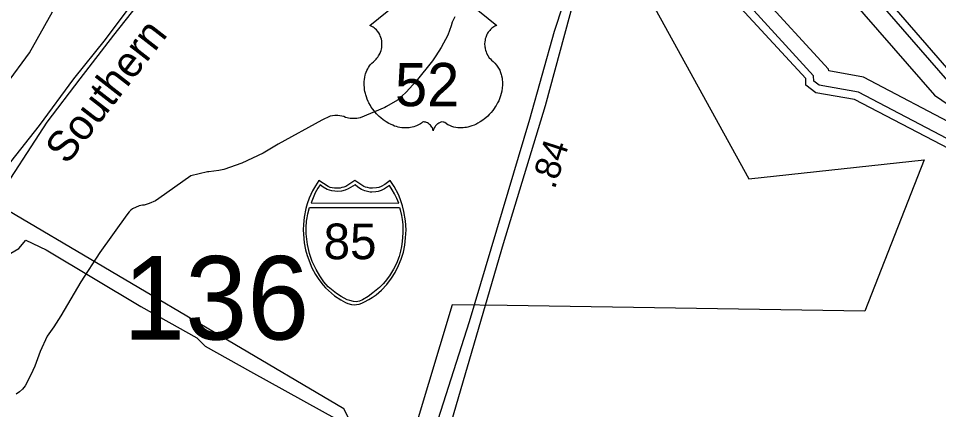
# Model space of a CAD drawing. Extents: x 1473865 to 1648260, y 639067 to 773536.
# Drawn here: x 1583557 to 1588081, y 716508 to 718430 of the extents above; entities that cross this region are included whole.
import ezdxf

# ---------------------------------------------------------------- set-up
doc = ezdxf.new("R2010")
doc.units = 0
for name, color, linetype in [('Exist Boundary Political City Limit New', 7, 'Continuous'), ('Exist Hydrographic Buffer Line', 7, 'Continuous'), ('Exist Hydrographic Island Shore', 7, 'Continuous'), ('Exist Hydrographic Lake Shore', 7, 'Continuous'), ('Exist Hydrographic Misc Water Feature', 7, 'Continuous'), ('Exist Railroad Mainline', 7, 'Continuous'), ('Exist Railroad Mainline Label', 7, 'Continuous'), ('Exist Road Primary Interstate Divided Center Attributed', 7, 'Continuous'), ('Exist Road Primary Interstate Mileage Hundredths English Label', 7, 'Continuous'), ('Exist Road Primary Interstate Shield CELL', 7, 'Continuous'), ('Exist Road Primary Interstate Shield Number Label', 7, 'Continuous'), ('Exist Road Primary US Shield CELL', 7, 'Continuous'), ('Exist Road Primary US Shield Number Label', 7, 'Continuous'), ('Exist Road Primary US UnDivided 4 Lane Attributed', 7, 'Continuous'), ('Exist Road Secondary Structure Standard Bridge Number Label', 7, 'Continuous'), ('Exist Utilities Electrical Transmission Line', 7, 'Continuous'), ('Map Preparation Boundary City Limit Buffer Line', 7, 'Continuous')]:
    doc.layers.add(name, color=color, linetype=linetype)

msp = doc.modelspace()

# ---------------------------------------------------------------- linework, layer by layer
at = {"layer": 'Exist Boundary Political City Limit New'}
msp.add_lwpolyline([(1586587.9, 718659.7), (1587148.1, 717641.8), (1588010.1, 717735.3), (1587719.1, 716992), (1585959.8, 717018.8), (1585689.5, 717022.8), (1585396.4, 716047.4), (1585156.6, 716512.1), (1583440.2, 717523.8), (1583698.2, 717919.5), (1583860.5, 718132.2), (1584027.1, 718347.9), (1584143.9, 718496.1)], dxfattribs=at)
at = {"layer": 'Exist Hydrographic Buffer Line'}
for points in [[(1588244.4, 718754.5), (1587342.7, 719361.6), (1587320.3, 719368.4), (1587246.5, 719340), (1587227.7, 719323.3), (1587203.7, 719174.7), (1587208.4, 719149.5), (1587249.4, 719076.5), (1587649, 718670.3), (1588124.1, 718123.3)], [(1588191.5, 717889.5), (1587712.3, 718140.5), (1587541.3, 718172.1), (1587540.5, 718181.2), (1587190.7, 718562.6), (1586999.9, 718719.3), (1586802.5, 718934.9), (1586810.5, 719008.3), (1586854.5, 718964.4), (1587014.9, 718954.4), (1587074.9, 718969.9), (1587145.1, 719069.1)], [(1587145.1, 719069.1), (1587173.1, 719019.2), (1587579.5, 718606.1), (1588060.7, 718052), (1588205.7, 717953.6), (1588414.5, 717931.3), (1588519.8, 717842.9), (1588734.6, 717766.3), (1588911.1, 717752.9), (1589019.2, 717773.5), (1589223.9, 717711.4), (1589277.1, 717697.8)], [(1588155.8, 717821.2), (1587686.8, 718066.8), (1587493.6, 718102.5), (1587468.3, 718121.8), (1587466, 718148.4), (1587137.6, 718506.5)]]:
    msp.add_lwpolyline(points, dxfattribs=at)
at = {"layer": 'Exist Hydrographic Island Shore'}
msp.add_lwpolyline([(1589258.3, 717841.6), (1589026.3, 717912), (1588908.3, 717888.1), (1588767.3, 717897.5), (1588593.3, 717956.9), (1588469.3, 718061.1), (1588261.4, 718078.5), (1588154.3, 718149.6), (1587678.3, 718697.5), (1587284.3, 719096.1), (1587243.3, 719169.1), (1587262.3, 719303.3), (1587320.3, 719328.4), (1588220.4, 718722.6), (1588723.3, 718341.5), (1589359.3, 717905.2), (1589316.4, 717830.6), (1589258.3, 717841.6)], dxfattribs=at)
at = {"layer": 'Exist Hydrographic Lake Shore'}
msp.add_lwpolyline([(1588132.3, 717788.9), (1587668.4, 718031.4), (1587477.3, 718064.8), (1587428.3, 718101.9), (1587428.3, 718134.7), (1587108.4, 718479.3), (1586919.3, 718634.1), (1586680.3, 718894.9), (1586700.3, 719078.3), (1586981.3, 719489.5), (1587056.4, 719471.6), (1587054.3, 719379.7), (1586909.4, 719133.2), (1586908.3, 719074.1), (1587008.3, 719072.1), (1587093.3, 719198.4), (1587188.3, 719419.6), (1587191.3, 719613.3)], dxfattribs=at)
at = {"layer": 'Exist Hydrographic Misc Water Feature'}
msp.add_lwpolyline([(1585702.2, 718437.9), (1585689.6, 718411.9), (1585685.3, 718393.9), (1585676.9, 718370.3), (1585668.4, 718346.7), (1585635, 718287.5), (1585610.1, 718246.1), (1585593.6, 718221.8), (1585513.3, 718121.7), (1585464.1, 718066.9), (1585421.5, 718028.4), (1585366.4, 717996.6), (1585358.4, 717992.7), (1585237.2, 717941.8), (1585221.1, 717938), (1585189.1, 717938.7), (1585165.2, 717943.3), (1585157.3, 717947.5), (1585127.3, 717952.2), (1585113.4, 717952.6), (1585089.4, 717948.9), (1585049, 717930), (1584834, 717812.1), (1584761.1, 717767.6), (1584655.9, 717718.1), (1584567.3, 717687.8), (1584543.3, 717682.6), (1584493.6, 717675.4), (1584487.1, 717675.5), (1584404.6, 717655.8), (1584248.1, 717545), (1584231.9, 717533), (1584199.6, 717519.7), (1584175.4, 717511.9), (1584167.4, 717512.1), (1584151.3, 717509.2), (1584118.8, 717493.4), (1584110.7, 717487.8), (1584102.5, 717479.8), (1584090.3, 717464.4), (1583958.1, 717280), (1583865, 717135.8), (1583831.8, 717079.8), (1583765.4, 716968), (1583732.1, 716913.7), (1583699.2, 716868.4), (1583663.6, 716793.6), (1583637.9, 716721.9), (1583618.8, 716678), (1583589.8, 716624.4), (1583577.4, 716609), (1583563.2, 716595.4), (1583546.9, 716583.4)], dxfattribs=at)
at = {"layer": 'Exist Railroad Mainline'}
msp.add_lwpolyline([(1583519.5, 717725.1), (1583661.2, 717903.7), (1583829.5, 718132.1), (1583985.3, 718326.6), (1584121.2, 718507.2), (1584268.9, 718695.7), (1584447.2, 718932.2), (1584587.2, 719116.6), (1584714.8, 719281.3), (1584842.3, 719434), (1584957.7, 719579), (1585056.7, 719686), (1585182, 719808.8), (1585274.9, 719895.7), (1585405.9, 720002.5), (1585522.8, 720095.4)], dxfattribs=at)
at = {"layer": 'Exist Road Primary Interstate Divided Center Attributed'}
for points in [[(1587219, 720124.6), (1586842.7, 719622.1), (1586651.2, 719363.7), (1586596.7, 719280.7), (1586453.2, 719045.7), (1586339.9, 718791.8), (1586275.1, 718620.5), (1586191.7, 718365.9), (1586069.1, 717933), (1585773.9, 716938.8), (1585440.3, 715898.4)], [(1585518.4, 715920), (1585584.1, 716159.4), (1585676.4, 716415.2), (1585942.3, 717323.5), (1586147.8, 718002.5), (1586291.7, 718528.9), (1586361.1, 718732.4), (1586421.9, 718872), (1586505.3, 719045.4), (1586588.2, 719186.8), (1586687.4, 719336.8), (1586879.3, 719595.8), (1587235.8, 720103.5)]]:
    msp.add_lwpolyline(points, dxfattribs=at)
at = {"layer": 'Exist Road Primary Interstate Shield CELL'}
for points in [[(1585210.6, 717023), (1585220.1, 717023.9), (1585232.8, 717026.4), (1585245.2, 717030.4), (1585259.3, 717036.7), (1585280.1, 717048.2), (1585296.9, 717058), (1585316.2, 717071), (1585342.3, 717094.7), (1585368.4, 717122.2), (1585391.4, 717153.2), (1585409.6, 717182.2), (1585425.7, 717215.4), (1585439.1, 717246.3), (1585449.8, 717281.6), (1585456.9, 717315.8), (1585460.4, 717351.5), (1585462.8, 717391.1), (1585460.1, 717435.6), (1585452.4, 717481.2), (1585445.1, 717509.6), (1585434.1, 717543.5), (1585425.1, 717565.2), (1585404.2, 717603.6), (1585385.5, 717633.2), (1585358.3, 717614), (1585340.5, 717604.6), (1585329.7, 717599.7), (1585318.5, 717597.6), (1585298, 717595.1), (1585285.1, 717595.6), (1585273.2, 717598.4), (1585263.1, 717600.5), (1585254.8, 717604.6), (1585210.6, 717633.2), (1585166.3, 717604.6), (1585157, 717600.3), (1585147.5, 717598.4), (1585138.4, 717595.8), (1585123.2, 717595.1), (1585111.7, 717595.4), (1585099.8, 717597.6), (1585090.4, 717599.5), (1585079.9, 717604.6), (1585034.8, 717633.2), (1585017.1, 717607.5), (1585002.6, 717582.1), (1584987.2, 717546.2), (1584977.7, 717518.3), (1584970.9, 717495.5), (1584962.5, 717453.5), (1584958.2, 717416.9), (1584957.5, 717391.1), (1584962.2, 717326.6), (1584969.2, 717292.2), (1584976.5, 717264.4), (1585000.3, 717204.4), (1585018.3, 717170.8), (1585033.7, 717146.6), (1585055.3, 717119.5), (1585067, 717106.5), (1585111.8, 717067.3), (1585141.7, 717046.9), (1585165.6, 717034), (1585176.8, 717029.7), (1585194.4, 717024.8)], [(1585040.2, 717612.5), (1585029.2, 717595.5), (1585016.5, 717572.7), (1585006.3, 717549), (1584996, 717522.9), (1585427.5, 717522.7), (1585417.5, 717545.1), (1585406.7, 717567.7), (1585395.5, 717588.2), (1585381.8, 717608.1), (1585357.6, 717592.9), (1585340, 717584.6), (1585325.8, 717579.7), (1585313.8, 717577), (1585295.2, 717575.5), (1585286.9, 717576), (1585260.9, 717581.9), (1585243.4, 717589), (1585226.7, 717600.2), (1585213.2, 717612.9), (1585179, 717592.2), (1585163.8, 717585.5), (1585146.4, 717581.1), (1585127.3, 717578.7), (1585097.8, 717581.9), (1585074.8, 717589.8), (1585054.9, 717600.2)], [(1585430.1, 717501.4), (1585434.7, 717489.2), (1585441.1, 717462.2), (1585444.4, 717441.3), (1585447.8, 717417.4), (1585446.6, 717376.2), (1585444.7, 717333.6), (1585440.7, 717308.4), (1585435.5, 717285.5), (1585428.4, 717260), (1585416.8, 717226.2), (1585400.9, 717197.6), (1585381, 717165.7), (1585359.6, 717137.9), (1585350.2, 717126.3), (1585332.5, 717107.6), (1585300.3, 717081.8), (1585276.8, 717064.2), (1585248.6, 717047.5), (1585234.3, 717041.2), (1585217.6, 717037.7), (1585203.9, 717038.7), (1585187.3, 717043.1), (1585173.8, 717046.7), (1585144.4, 717062.7), (1585120.6, 717078.6), (1585080.8, 717111.2), (1585059.3, 717136.3), (1585039.3, 717165.7), (1585021.4, 717195.8), (1585002.3, 717235.5), (1584988.9, 717275.4), (1584979.1, 717318.5), (1584972.5, 717371.1), (1584971.8, 717403.2), (1584973.7, 717434), (1584976.7, 717450.2), (1584980.6, 717470.2), (1584988.4, 717501.2)]]:
    msp.add_lwpolyline(points, close=True, dxfattribs=at)
at = {"layer": 'Exist Road Primary US Shield CELL'}
msp.add_lwpolyline([(1585781.1, 718498.1), (1585909.7, 718395.6), (1585906.7, 718394.5), (1585899.7, 718391.1), (1585894.2, 718387.8), (1585885.3, 718381.6), (1585881.5, 718378.2), (1585877.7, 718374.6), (1585874.2, 718370.8), (1585871.1, 718367.2), (1585867.4, 718362), (1585864.1, 718356.9), (1585860.8, 718351.2), (1585858.4, 718346.2), (1585854.5, 718335.9), (1585852.6, 718329.4), (1585851.4, 718323.8), (1585849.8, 718312.3), (1585849.5, 718306.9), (1585849.5, 718301.5), (1585849.8, 718295.8), (1585850.3, 718290.3), (1585851.3, 718284.6), (1585852.2, 718279.6), (1585853.8, 718273.4), (1585856.1, 718266.3), (1585858.9, 718259.4), (1585864.8, 718248.2), (1585872.3, 718236.8), (1585877.7, 718230.4), (1585883, 718225), (1585891, 718218.3), (1585895.2, 718214.5), (1585900.2, 718209.5), (1585908.2, 718200.2), (1585911.5, 718195.8), (1585914.8, 718190.8), (1585917.8, 718185.8), (1585920.9, 718180.3), (1585923.3, 718175.5), (1585927.8, 718164.5), (1585931.1, 718153.8), (1585932.7, 718148.1), (1585935, 718135.5), (1585936, 718129.3), (1585936.9, 718117), (1585937, 718102.1), (1585935.8, 718088), (1585933.2, 718071.5), (1585931, 718061.6), (1585927.6, 718050.1), (1585924.3, 718040.2), (1585918.5, 718025.5), (1585913.2, 718014.9), (1585906.5, 718002.4), (1585901.9, 717994.9), (1585896.5, 717986.8), (1585889.7, 717977.5), (1585881.8, 717967.7), (1585872.3, 717957.3), (1585864.6, 717949.6), (1585854.6, 717940.6), (1585848.5, 717935.6), (1585839.9, 717929.1), (1585828, 717921.2), (1585816.3, 717914.4), (1585806.4, 717909.3), (1585797.6, 717905.5), (1585786.2, 717901.2), (1585767.2, 717895.9), (1585760.3, 717894.5), (1585752.1, 717893.3), (1585744.4, 717892.5), (1585737, 717892.1), (1585727, 717892.1), (1585717, 717892.8), (1585707.6, 717894.2), (1585697.8, 717896.2), (1585687.5, 717899.3), (1585678.2, 717902.9), (1585668.8, 717907.6), (1585652.9, 717917.6), (1585648.3, 717920), (1585645.7, 717920.7), (1585639.6, 717921), (1585633.8, 717919.8), (1585627.9, 717917.4), (1585624.3, 717915.5), (1585619.6, 717912.4), (1585615.9, 717909.5), (1585611.5, 717905.4), (1585608.5, 717901.9), (1585606.2, 717899.1), (1585601.7, 717892.1), (1585600.1, 717888.7), (1585598.4, 717884.4), (1585596.9, 717878), (1585594.9, 717886.1), (1585592.6, 717891.4), (1585589.8, 717895.9), (1585587, 717900), (1585582.5, 717905.1), (1585578.5, 717909), (1585573.6, 717913), (1585568.5, 717916.1), (1585564.3, 717918.2), (1585560.5, 717919.6), (1585555.9, 717920.8), (1585552.1, 717921.1), (1585549, 717921), (1585544.7, 717920), (1585538.9, 717915.8), (1585533.4, 717912), (1585527.4, 717908.3), (1585520.2, 717904.5), (1585515, 717902.1), (1585508.8, 717899.7), (1585501.5, 717897.2), (1585493.6, 717895.2), (1585485.4, 717893.6), (1585478.3, 717892.4), (1585470.6, 717891.8), (1585463.7, 717891.5), (1585456.5, 717891.6), (1585449.7, 717892.1), (1585441.9, 717892.8), (1585432.2, 717894.3), (1585424.2, 717896.1), (1585415.6, 717898.4), (1585406.9, 717901.1), (1585397.6, 717904.7), (1585385.9, 717909.8), (1585377.7, 717913.9), (1585364.9, 717921.3), (1585349.9, 717931.7), (1585338.5, 717940.9), (1585330.2, 717948.4), (1585318, 717960.9), (1585310.8, 717969), (1585299.5, 717983.6), (1585292.3, 717994.2), (1585287.6, 718001.9), (1585280.8, 718014.4), (1585277, 718022.2), (1585272.2, 718033.6), (1585268.3, 718044), (1585265.2, 718053.9), (1585263.4, 718060.2), (1585261, 718071.2), (1585259.5, 718079.1), (1585258.1, 718089.8), (1585257.3, 718101.1), (1585257.1, 718111.5), (1585257.4, 718120.2), (1585258.4, 718130.3), (1585260.1, 718141), (1585262.2, 718150.2), (1585264, 718156.8), (1585266.8, 718164.9), (1585270.4, 718173.7), (1585274.6, 718182.3), (1585278.7, 718189.3), (1585283.8, 718196.9), (1585288.8, 718203.4), (1585295.3, 718210.5), (1585302.2, 718217.1), (1585308.5, 718222.1), (1585315.9, 718229.4), (1585319.8, 718233.8), (1585324.4, 718240), (1585328.2, 718245.7), (1585331.1, 718250.8), (1585335, 718258.3), (1585337.4, 718263.9), (1585340.4, 718272.6), (1585341.8, 718278.7), (1585343.4, 718286.5), (1585344.3, 718293.9), (1585344.7, 718303.1), (1585344.5, 718310.7), (1585343.5, 718319.6), (1585341.8, 718328.1), (1585339.8, 718335.5), (1585336.6, 718344), (1585333.7, 718350.3), (1585328.8, 718358.7), (1585323.3, 718366.5), (1585317.6, 718372.9), (1585311.9, 718378.6), (1585306.5, 718382.9), (1585301.3, 718386.6), (1585294.7, 718390.5), (1585288.4, 718393.7), (1585284.5, 718395.2), (1585413.1, 718497.7)], dxfattribs=at)
at = {"layer": 'Exist Road Primary US UnDivided 4 Lane Attributed'}
msp.add_lwpolyline([(1580532, 714860.3), (1580942.8, 715452.8), (1581287.1, 715907.1), (1581412.2, 716078.3), (1581455.6, 716171.6), (1581548.6, 716276.9), (1581672.1, 716406.5), (1581777, 716486.5), (1581915.6, 716571.5), (1582146.7, 716675.8), (1582325.4, 716754.4), (1582525.3, 716852.3), (1582644.7, 716918.2), (1582736.2, 716989.9), (1582823.8, 717055.2), (1582888.6, 717144.3), (1582987.5, 717264.8), (1583155.4, 717530.1), (1583345.6, 717853.6), (1583498.7, 718106.3), (1583612, 718260.2), (1583724.2, 718462.4)], dxfattribs=at)
at = {"layer": 'Exist Utilities Electrical Transmission Line'}
msp.add_lwpolyline([(1583255.9, 717124.4), (1583559.3, 717299.3), (1583594.4, 717340.2), (1583693.1, 717293.2), (1584159.3, 717015.2), (1584434.9, 716861), (1584475.7, 716819.8), (1584698.3, 716695), (1585127.5, 716458.2), (1585389.6, 716320.2), (1585649.2, 716164.5), (1585806.8, 716081.7), (1585903.3, 716093), (1586233.7, 716165.1), (1586610.5, 716253.7), (1586779.7, 716290.7), (1587224.2, 716363.6), (1587718.7, 716438.8), (1587875.6, 716458.1), (1588079.2, 716444.2), (1588536.6, 716412.5)], dxfattribs=at)
at = {"layer": 'Map Preparation Boundary City Limit Buffer Line'}
msp.add_lwpolyline([(1586587.9, 718659.7), (1587148.1, 717641.8), (1588010.1, 717735.3), (1587719.1, 716992), (1585959.8, 717018.8), (1585689.5, 717022.8), (1585396.4, 716047.4), (1585156.6, 716512.1), (1583440.2, 717523.8), (1583698.2, 717919.5), (1583860.5, 718132.2), (1584027.1, 718347.9), (1584143.9, 718496.1)], dxfattribs=at)

# ---------------------------------------------------------------- texts
at = {"layer": 'Exist Railroad Mainline Label'}
msp.add_text('Southern', height=150, rotation=52.1986, dxfattribs=at).set_placement((1583796.3, 717706.6))
at = {"layer": 'Exist Road Primary Interstate Mileage Hundredths English Label'}
msp.add_text('.84', height=125, rotation=72.2011, dxfattribs=at).set_placement((1586193.6, 717586.6))
at = {"layer": 'Exist Road Primary Interstate Shield Number Label'}
msp.add_text('85', height=175, dxfattribs=at).set_placement((1585057.7, 717246.8))
at = {"layer": 'Exist Road Primary US Shield Number Label'}
msp.add_text('52', height=212.5, dxfattribs=at).set_placement((1585408.8, 717998.4))
at = {"layer": 'Exist Road Secondary Structure Standard Bridge Number Label'}
msp.add_text('136', height=410.1, dxfattribs=at).set_placement((1584072, 716852.1))

doc.saveas('drawing.dxf')
